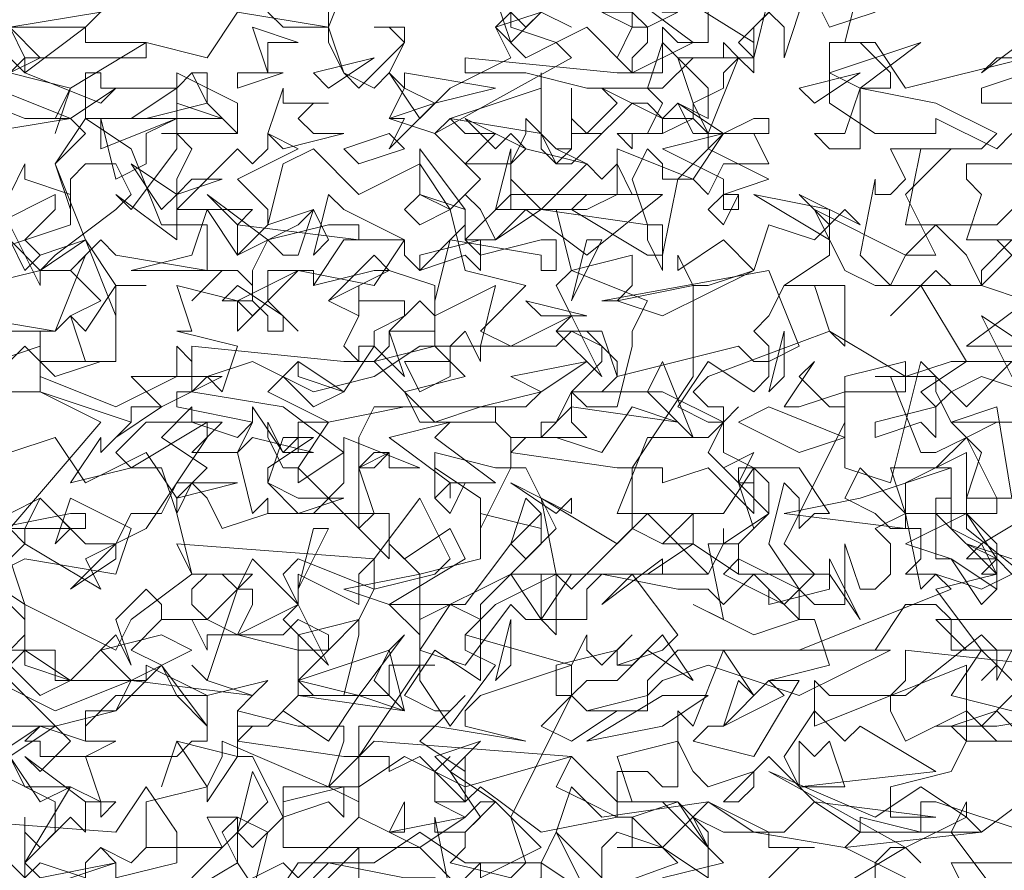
# Model space of a CAD drawing. Header units: millimetres. Extents: x 4234 to 4704, y 1542 to 2004.
# Tile 266 of 271: x 4576.57 to 4583.02, y 1913.93 to 1919.5. Entities that reach past the tile are written whole.
import ezdxf

# ---------------------------------------------------------------- set-up
doc = ezdxf.new("R2010")
doc.units = ezdxf.units.MM
doc.linetypes.add('DASHED', pattern=[19.05, 12.7, -6.35])
doc.layers.add('BOD', color=40, linetype='Continuous')
doc.layers.add('DIMENSIONS', color=7, linetype='Continuous')

# ---------------------------------------------------------------- blocks, each defined once
blk = doc.blocks.new('A$Cf9015526')
at = {"color": 116, "lineweight": 0, "true_color": 0x136734}
for points in [[(0.5108, 1.3102), (0.5108, 1.3991), (0.533, 1.3768), (0.5552, 1.3991), (0.5552, 1.4435), (0.4664, 1.4879)], [(0.4664, 1.5101), (0.533, 1.5545), (0.5552, 1.5545), (0.644, 1.5767), (0.6662, 1.6211), (0.5552, 1.6211), (0.5552, 1.6655), (0.4886, 1.6655), (0.5108, 1.6877), (0.5108, 1.71), (0.4441, 1.7766)], [(0.4886, 1.7988), (0.5108, 1.821), (0.4886, 1.8432), (0.6218, 1.9986), (0.533, 2.0431), (0.3997, 2.0431)], [(0.4886, 2.2651), (0.5108, 2.2207), (0.533, 2.2429), (0.5996, 2.2651), (0.5552, 2.3762), (0.5996, 2.4206), (0.5774, 2.4428), (0.5552, 2.4428), (0.5774, 2.4872), (0.4886, 2.5094)], [(0.4886, 2.5094), (0.5108, 2.5316), (0.4886, 2.576), (0.6218, 2.5982)], [(2.1097, 2.5538), (1.9098, 2.4872), (1.9098, 2.465), (1.9542, 2.465)], [(1.9986, 1.8876), (1.9098, 1.8876), (1.8876, 1.8876), (1.8876, 1.9542), (1.7988, 1.9098), (1.7988, 1.8654), (1.8876, 1.8654), (1.7988, 1.821), (1.8654, 1.7988), (1.9098, 1.7322), (1.932, 1.7544), (1.932, 1.7988), (1.8876, 1.821), (1.9542, 1.7988)], [(2.0875, 1.71), (1.8654, 1.71), (1.8432, 1.71), (1.8876, 1.6655), (1.9986, 1.6655)], [(2.0209, 1.5545), (1.932, 1.6433), (1.9098, 1.6211), (1.932, 1.6433), (1.932, 1.6655), (1.9098, 1.6877), (1.7988, 1.5989), (1.7766, 1.5989), (1.7766, 1.5767), (1.7988, 1.5323), (1.8876, 1.5767), (1.932, 1.5323), (1.9764, 1.5323)], [(1.9764, 1.3991), (1.8432, 1.4435), (1.821, 1.4435), (1.821, 1.3991), (1.7322, 1.4213), (1.7322, 1.3991), (1.71, 1.3768), (1.7988, 1.3324)], [(1.8876, 1.3102), (1.8654, 1.3546), (1.9764, 1.3546), (1.9764, 1.3102)], [(0.9993, 1.288), (0.9993, 1.3546), (0.9993, 1.3768), (0.8883, 1.2658)], [(0.8439, 1.3102), (0.8661, 1.3991), (0.8217, 1.4213), (0.7773, 1.4213), (0.7995, 1.3768), (0.6884, 1.3768), (0.6662, 1.3546), (0.6218, 1.3768), (0.6662, 1.3546), (0.6884, 1.3768), (0.6884, 1.4435), (0.7773, 1.4657), (0.7995, 1.5101), (0.7995, 1.5323), (0.9549, 1.4657), (0.9771, 1.5323), (0.9771, 1.5545), (0.9549, 1.5545), (0.9327, 1.5545), (0.9105, 1.5545), (0.8217, 1.5767), (0.8439, 1.5989), (0.7773, 1.6211), (0.755, 1.6433), (0.7773, 1.6211), (0.8217, 1.7544), (0.8439, 1.7544), (0.8439, 1.7322), (0.8217, 1.6877), (0.9105, 1.6655), (0.9105, 1.6877), (0.9993, 1.71), (0.9549, 1.6655), (0.9327, 1.6655), (0.9105, 1.6655), (0.9105, 1.5989), (1.0437, 1.5989), (1.0437, 1.6433), (1.0659, 1.6433), (1.1104, 1.6433), (1.0882, 1.6433), (1.0882, 1.6211), (1.1326, 1.5545), (1.1992, 1.6433), (1.1548, 1.6655), (1.1548, 1.6877), (1.177, 1.71), (1.1326, 1.7322), (1.0882, 1.6655), (1.0882, 1.6877), (1.0437, 1.7322), (1.1548, 1.7322), (1.2214, 1.821), (1.2436, 1.7988), (1.288, 1.8432), (1.2436, 1.932), (1.2214, 1.932), (1.177, 1.8432), (1.177, 1.8876), (1.1104, 1.932), (1.1104, 1.8876), (1.1104, 1.9542), (1.1992, 1.932), (1.2214, 1.932), (1.2214, 1.9764), (1.1992, 1.9986), (1.2214, 1.9764), (1.2658, 1.9764), (1.2436, 1.9764), (1.2214, 1.9542), (1.3768, 1.932), (1.3991, 1.932), (1.4879, 2.0653), (1.4879, 2.1985), (1.5101, 2.1985), (1.5767, 2.2207), (1.5989, 2.2873), (1.6655, 2.2651), (1.6877, 2.2873), (1.6877, 2.2429), (1.6211, 2.1985), (1.71, 2.1985), (1.71, 2.1097), (1.6877, 2.1319), (1.6655, 2.1985), (1.6433, 2.1985), (1.6211, 2.1985), (1.5989, 2.1541), (1.5767, 2.1319), (1.5989, 2.1097), (1.5989, 2.0653), (1.5767, 2.0431), (1.5101, 2.0875), (1.4657, 2.0209), (1.5101, 1.9986), (1.5323, 1.9986), (1.5545, 2.0209), (1.5323, 1.9986), (1.5101, 1.9542), (1.5545, 1.9098), (1.5767, 1.9098), (1.5545, 1.9098), (1.5545, 1.932), (1.5767, 1.932), (1.5767, 1.8654), (1.5101, 1.932), (1.4435, 1.9098), (1.4435, 1.932), (1.4213, 1.932), (1.3991, 1.932), (1.3991, 1.8432), (1.4435, 1.821), (1.4879, 1.8654), (1.4879, 1.821), (1.4657, 1.821), (1.4435, 1.821), (1.3991, 1.8432), (1.3102, 1.7544), (1.288, 1.7766), (1.1992, 1.7322), (1.1548, 1.6877), (1.3102, 1.6433), (1.3324, 1.6877), (1.3324, 1.6655), (1.3546, 1.6433), (1.3991, 1.6877), (1.3768, 1.6655), (1.3768, 1.6433), (1.3991, 1.6433), (1.4435, 1.6877), (1.4879, 1.6211), (1.4213, 1.6655), (1.3768, 1.6211), (1.3324, 1.6211), (1.3102, 1.5989), (1.3324, 1.5767), (1.3768, 1.5767), (1.3102, 1.5323), (1.2658, 1.5545), (1.3102, 1.5989), (1.3102, 1.6433), (1.177, 1.5989), (1.1548, 1.5767), (1.1548, 1.5545), (1.2436, 1.5323), (1.1104, 1.5545), (0.9993, 1.5545), (0.9993, 1.4435), (0.9549, 1.4657), (0.8883, 1.4657), (0.8883, 1.3768), (1.0882, 1.3768), (1.1548, 1.3102)], [(1.177, 1.3324), (1.177, 1.3546), (1.177, 1.3324), (1.2658, 1.3768), (1.1992, 1.4435), (1.177, 1.4435), (1.1548, 1.4213), (1.1104, 1.4435), (1.1104, 1.4879), (1.1326, 1.5101), (1.1104, 1.4879), (1.1104, 1.4435), (1.1326, 1.4435), (1.1548, 1.4435), (1.177, 1.4657), (1.2658, 1.3991), (1.3768, 1.4213), (1.3768, 1.4879), (1.4213, 1.4879), (1.4435, 1.4657), (1.4657, 1.4657), (1.4657, 1.5767), (1.4879, 1.5545), (1.5323, 1.6655), (1.5767, 1.5989), (1.5545, 1.6211), (1.5323, 1.5545), (1.5101, 1.5545), (1.4879, 1.5323), (1.5767, 1.5101), (1.6433, 1.6211), (1.6211, 1.6211), (1.5989, 1.6211), (1.6877, 1.6433), (1.6655, 1.71), (1.6433, 1.71), (1.5767, 1.6877), (1.4879, 1.7322), (1.5323, 1.71), (1.5101, 1.821), (1.5545, 1.821), (1.5545, 1.7988), (1.5323, 1.7766), (1.6211, 1.7322), (1.6655, 1.7766), (1.6211, 1.821), (1.71, 1.9986), (1.71, 2.0209), (1.71, 2.0653), (1.7988, 2.0875), (1.7988, 2.0653), (1.8654, 2.0875), (1.8876, 2.0875), (1.821, 2.1985), (1.7766, 2.1541), (1.8432, 2.2207), (1.8654, 2.1985), (1.9098, 2.1985), (1.9542, 2.2429), (1.932, 2.2651), (1.9542, 2.2429)], [(1.9986, 2.354), (1.932, 2.2873), (1.9098, 2.2873), (1.8876, 2.2873), (1.7988, 2.2873), (1.821, 2.3984), (1.9098, 2.3984), (1.932, 2.4206), (1.8432, 2.465), (1.7322, 2.4872), (1.7322, 2.465), (1.7322, 2.4206), (1.7322, 2.3984), (1.6877, 2.3984), (1.6655, 2.4206), (1.71, 2.4206), (1.7322, 2.4872), (1.7544, 2.4872), (1.7766, 2.4872), (1.7766, 2.5094), (1.7322, 2.5538), (1.6877, 2.5538), (1.7544, 2.5538), (1.7988, 2.4872), (1.9764, 2.5316)], [(0.8661, 2.5982), (0.8883, 2.576), (0.9549, 2.576), (0.9993, 2.6871)], [(0.9549, 2.5982), (0.9549, 2.576), (0.8217, 2.5982), (0.7773, 2.5316), (0.6884, 2.5538), (0.5774, 2.4872), (0.5552, 2.4206), (0.5774, 2.4872), (0.4886, 2.5094), (0.4664, 2.5094), (0.4886, 2.5094), (0.533, 2.5316), (0.4886, 2.576), (0.5996, 2.576), (0.644, 2.6205)], [(1.5989, 2.6205), (1.5767, 2.5316), (1.4879, 2.5316), (1.4435, 2.4872), (1.3324, 2.4872), (1.2436, 2.5094), (1.177, 2.5094), (1.1548, 2.5094), (1.1548, 2.5316), (1.3768, 2.5094), (1.4435, 2.5094), (1.4435, 2.5316), (1.4435, 2.576), (1.4657, 2.5538), (1.5101, 2.5538), (1.5101, 2.6205)], [(1.2658, 2.5982), (1.3102, 2.576), (1.2658, 2.5982)], [(1.7322, 2.6427), (1.71, 2.5538), (1.6877, 2.5538), (1.6877, 2.465), (1.7544, 2.4206), (1.8432, 2.4206), (1.8432, 2.4428), (1.932, 2.3984), (1.9542, 2.4206)], [(1.9986, 2.3762), (1.8876, 2.3762), (1.8876, 2.354), (1.9098, 2.3318), (1.8876, 2.2651), (1.9542, 2.2651), (1.9098, 2.2207), (1.9098, 2.1985), (1.9764, 2.1763), (1.8876, 2.1097), (1.9764, 2.1097)], [(1.9542, 2.0875), (1.932, 2.0653), (1.8876, 2.0209), (1.821, 2.0875), (1.7766, 1.9098), (1.71, 1.932), (1.71, 2.0431), (1.6433, 2.0209), (1.6211, 2.0209), (1.6655, 2.0875), (1.6433, 2.0653), (1.6877, 2.0209), (1.71, 2.0209), (1.71, 2.0431), (1.7988, 2.0431), (1.7988, 2.0653), (1.6877, 2.1319), (1.5101, 2.0653), (1.4879, 2.0431), (1.5101, 2.0209), (1.5323, 2.0209), (1.5323, 1.9542), (1.5767, 1.932), (1.6433, 1.932), (1.6877, 1.8654), (1.6655, 1.8654), (1.6433, 1.8432), (1.6433, 1.8876), (1.6211, 1.9098), (1.5989, 1.821), (1.6433, 1.7544), (1.6655, 1.7322), (1.71, 1.7322), (1.71, 1.821), (1.7322, 1.7544), (1.7544, 1.7544), (1.7766, 1.7766), (1.7766, 1.821), (1.7544, 1.8432), (1.7988, 1.8654), (1.821, 1.7544), (1.8432, 1.7766), (1.9098, 1.7544), (1.9542, 1.7766), (1.932, 1.7988), (1.8876, 1.7988), (1.9098, 1.821), (1.8654, 1.8432), (1.8654, 1.932), (1.8432, 1.932), (1.8876, 1.9764), (1.8654, 1.9986), (1.9542, 1.9986), (1.932, 1.9986), (1.8876, 1.9764), (1.9098, 1.9542), (1.8876, 1.8876), (1.8876, 1.8432), (1.9986, 1.7544)], [(1.9542, 1.6655), (1.932, 1.6211), (1.932, 1.6433), (1.9098, 1.6655), (1.8654, 1.5989), (1.9542, 1.5767)], [(1.9764, 1.5323), (1.932, 1.5767), (1.8654, 1.5545), (1.8876, 1.5323), (1.8654, 1.4879), (1.7766, 1.4657), (1.7766, 1.4435), (1.7766, 1.4213), (1.8432, 1.4213), (1.6655, 1.4435), (1.5989, 1.5101), (1.5323, 1.4435), (1.5545, 1.4435), (1.5767, 1.4657), (1.5767, 1.4879), (1.5101, 1.4657), (1.4879, 1.4879), (1.4657, 1.5323), (1.3768, 1.5101), (1.3991, 1.4435), (1.4657, 1.4435), (1.3991, 1.4213), (1.4435, 1.3768), (1.5101, 1.3324), (1.5101, 1.3768), (1.4879, 1.4213), (1.5323, 1.3991), (1.5989, 1.3991), (1.5989, 1.3768), (1.6655, 1.3768), (1.6433, 1.3768), (1.5989, 1.3324)], [(1.6877, 1.3102), (1.7988, 1.3768), (1.821, 1.3546), (1.7988, 1.3768), (1.7766, 1.3768), (1.7544, 1.3546), (1.7544, 1.3102)], [(1.932, 1.3102), (1.8654, 1.3991), (1.8876, 1.4435), (1.8876, 1.4213), (1.9098, 1.3991), (1.9986, 1.4657), (2.0653, 1.3991), (2.0875, 1.3991), (2.1541, 1.3546), (2.1985, 1.3546), (2.2207, 1.3768), (2.1985, 1.288), (2.1097, 1.3768), (2.0209, 1.3102)], [(0.755, 1.3324), (0.8217, 1.3991), (0.8439, 1.3768), (0.8883, 1.4213), (0.8439, 1.5101), (0.8217, 1.5101), (0.7773, 1.4435), (0.7773, 1.4657), (0.7328, 1.5323), (0.7106, 1.4657), (0.7328, 1.5323), (0.8217, 1.5101), (0.8217, 1.5545), (0.8217, 1.5767), (0.8217, 1.5545), (0.8661, 1.5545), (0.8439, 1.5545), (0.8217, 1.5323), (0.9771, 1.5101), (0.9993, 1.5101), (1.0882, 1.6433), (1.0882, 1.7766), (1.177, 1.7988), (1.177, 1.8654), (1.2658, 1.8432), (1.2658, 1.8654), (1.2658, 1.821), (1.2214, 1.7766), (1.288, 1.7766), (1.288, 1.6877), (1.2658, 1.71), (1.2658, 1.7766), (1.2436, 1.7766), (1.2214, 1.7766), (1.177, 1.7322), (1.177, 1.71), (1.177, 1.6877), (1.177, 1.6433), (1.177, 1.6211), (1.1104, 1.6655), (1.0659, 1.5989), (1.1104, 1.5767), (1.1326, 1.5767), (1.1548, 1.5989), (1.1326, 1.5767), (1.0882, 1.5323), (1.1548, 1.4879), (1.1548, 1.5101), (1.1548, 1.4435), (1.0882, 1.5101), (1.0437, 1.4879), (1.0437, 1.5101), (1.0215, 1.5101), (0.9993, 1.5101), (0.9993, 1.4213), (1.0437, 1.3991), (1.0659, 1.4435), (1.0659, 1.4213), (1.0659, 1.3991), (1.0437, 1.3991), (0.9993, 1.4213), (0.9105, 1.3324), (0.8883, 1.3546), (0.7995, 1.3102)], [(1.1326, 1.3102), (1.1104, 1.4213), (1.1104, 1.3991), (1.1548, 1.3991), (1.1548, 1.3768), (1.1326, 1.3546), (1.2214, 1.3324), (1.2436, 1.3546), (1.2214, 1.4213), (1.3102, 1.5989), (1.288, 1.5989), (1.288, 1.6433), (1.3768, 1.6655), (1.3768, 1.6433), (1.4435, 1.6655), (1.4657, 1.6877), (1.3991, 1.7766), (1.3546, 1.7322), (1.4435, 1.7988), (1.4435, 1.7766), (1.5101, 1.7766), (1.5323, 1.821), (1.5323, 1.8432), (1.5323, 1.821), (1.5989, 1.8654), (1.5989, 1.9098), (1.5767, 1.932), (1.5323, 1.8654), (1.4879, 1.8654), (1.4657, 1.8654), (1.3768, 1.8654), (1.4213, 1.9764), (1.5101, 1.9764), (1.5323, 1.9986), (1.4435, 2.0431), (1.3324, 2.0431), (1.3102, 2.0431), (1.3102, 1.9986), (1.3324, 1.9764), (1.2658, 1.9764), (1.2658, 1.9986), (1.288, 1.9986), (1.3102, 2.0431), (1.3546, 2.0431), (1.3768, 2.0653), (1.3768, 2.0875), (1.3324, 2.1319), (1.288, 2.1319), (1.3546, 2.1319), (1.3768, 2.0653), (1.5545, 2.1097), (1.5767, 2.0875), (1.5989, 2.0875), (1.6433, 2.1097), (1.5989, 2.2207), (1.3546, 2.1763), (1.3768, 2.1763), (1.3991, 2.1985), (1.3991, 2.2429), (1.3102, 2.2207), (1.288, 2.3095), (1.1992, 2.3095), (1.2214, 2.3984), (1.2214, 2.3762), (1.2436, 2.3984), (1.2214, 2.3762), (1.2214, 2.354), (1.2658, 2.3095), (1.3324, 2.3762), (1.3546, 2.354), (1.3768, 2.3762), (1.3991, 2.3318), (1.3324, 2.3318), (1.3102, 2.3095), (1.4213, 2.2429), (1.4435, 2.2429), (1.4657, 2.354), (1.5101, 2.3984), (1.5101, 2.4206), (1.4879, 2.4428), (1.4435, 2.4206), (1.4435, 2.4428), (1.4213, 2.465), (1.3991, 2.465), (1.3768, 2.4428), (1.3546, 2.4206), (1.3102, 2.4206), (1.3102, 2.4872), (1.3102, 2.4428), (1.3324, 2.4206), (1.3768, 2.465), (1.3546, 2.4872), (1.4435, 2.4428), (1.4879, 2.4428), (1.4879, 2.465), (1.5101, 2.4206), (1.5545, 2.5316), (1.5767, 2.5094), (1.5767, 2.5316), (1.5767, 2.5538), (1.3991, 2.6649)], [(1.3991, 2.6205), (1.4879, 2.5538), (1.3991, 2.5094), (1.3324, 2.576), (1.288, 2.5538), (1.3102, 2.5316), (1.1104, 2.4206), (1.0437, 2.4428), (1.0659, 2.4872), (1.0437, 2.5094), (1.0215, 2.4872), (0.9771, 2.5094), (0.9549, 2.5538), (0.9549, 2.576), (0.9771, 2.5094), (0.9993, 2.4872), (1.0659, 2.5538), (1.0437, 2.576), (1.0215, 2.576), (1.0659, 2.576), (1.0659, 2.5538), (1.0437, 2.5094), (1.0882, 2.4428), (1.1326, 2.4872), (1.2214, 2.5316), (1.1992, 2.576), (1.2658, 2.5982)], [(0.4886, 2.3318), (0.5108, 2.3762), (0.5108, 2.354), (0.5774, 2.3318), (0.5774, 2.2873), (0.4441, 2.2429)], [(0.4886, 2.1319), (0.5552, 2.1319), (0.5996, 2.2429), (0.5774, 2.2207), (0.6218, 2.1763), (0.5774, 2.1541), (0.5552, 2.1319), (0.4219, 2.1541)], [(0.4664, 2.5538), (0.5108, 2.5094), (0.5996, 2.576), (0.5996, 2.5538), (0.6884, 2.5538), (0.6884, 2.5316), (0.5108, 2.5316), (0.5108, 2.5094), (0.6218, 2.465), (0.644, 2.4872), (0.5774, 2.4428), (0.5108, 2.4428), (0.3997, 2.4872)], [(1.9986, 2.5316), (1.932, 2.5316), (1.9098, 2.5094), (1.9986, 2.576)], [(0.7106, 2.4206), (0.8217, 2.4206), (0.7106, 2.4206)], [(0.4664, 2.0875), (0.533, 2.1097), (0.533, 2.1319), (0.533, 2.0653), (0.644, 2.0209), (0.7328, 2.0653), (0.7328, 2.1097), (0.755, 2.0875), (0.755, 2.0431), (0.7328, 2.0431), (0.7328, 2.0209), (0.8439, 1.9986), (0.8217, 1.9764), (0.755, 1.9986), (0.6884, 1.9986), (0.644, 1.9542), (0.6662, 1.932), (0.5774, 1.9098), (0.6218, 1.9764), (0.6218, 1.9542), (0.6662, 1.9986), (0.533, 2.0431), (0.533, 2.0875), (0.5108, 2.1097), (0.4219, 2.0209)], [(2.0209, 1.8876), (1.9098, 1.821), (1.932, 1.7766), (1.932, 1.7544), (1.8654, 1.7988), (1.8432, 1.7988), (1.8432, 1.8876), (1.8654, 1.8876), (1.8654, 1.8654), (1.932, 1.8654), (1.932, 1.8876), (1.8876, 1.9764), (1.8432, 1.9542), (1.821, 1.9542), (1.7766, 2.0653), (1.7544, 2.0653), (1.8432, 2.0653), (1.8432, 2.0431), (1.8654, 1.9986), (1.932, 2.0209), (1.9542, 1.8876)], [(0.4219, 1.7544), (0.5108, 1.7988), (0.644, 1.7766), (0.6662, 1.8432), (0.5774, 1.8876), (0.5552, 1.821), (0.5774, 1.8432), (0.533, 1.8876), (0.4886, 1.8654)], [(0.4886, 1.9542), (0.5552, 1.9764), (0.5996, 1.9098), (0.6884, 1.9542), (0.7328, 1.8876), (0.7773, 1.932), (0.7106, 1.9764), (0.755, 2.0209), (0.755, 1.9986), (0.7995, 1.9986), (0.755, 1.9542), (0.8217, 1.9542), (0.8439, 1.9986), (0.8439, 2.0209), (0.8883, 1.9542), (0.9105, 1.9764), (0.8883, 1.9542), (0.9327, 1.9542), (0.8439, 1.9764), (0.8217, 1.9542), (0.8439, 1.8654), (0.8661, 1.8876), (0.8661, 1.8654), (0.9327, 1.8654), (0.9771, 1.9098), (0.9771, 1.9764), (1.0882, 1.932), (1.0437, 1.932), (1.0437, 1.9542), (1.0215, 1.9542), (0.9993, 1.932), (1.0215, 1.8654), (1.0437, 1.8654), (1.0437, 1.7988), (0.9993, 1.8432), (1.0215, 1.8654), (0.8661, 1.8654), (0.7995, 1.8432), (0.7773, 1.8876), (0.755, 1.9098), (0.7328, 1.8654), (0.755, 1.7766), (0.8439, 1.7766), (0.7773, 1.71), (0.8217, 1.6877), (0.9105, 1.7322), (0.8883, 1.7766), (0.9105, 1.7988), (1.0215, 1.7544), (0.9993, 1.71), (0.9993, 1.6877), (0.9771, 1.5989), (0.9327, 1.5989), (0.9105, 1.6211), (0.9549, 1.6655), (0.9549, 1.6877), (0.9105, 1.71), (0.8883, 1.6877), (0.7773, 1.6877), (0.7773, 1.6655), (0.755, 1.71), (0.7328, 1.71), (0.7106, 1.71), (0.7106, 1.7322), (0.6884, 1.7544), (0.644, 1.71), (0.6662, 1.6433), (0.644, 1.6877), (0.5774, 1.6211), (0.5108, 1.6655), (0.4664, 1.6211), (0.5552, 1.5767), (0.6662, 1.6211), (0.8439, 1.5989), (0.8661, 1.6211), (0.7773, 1.5989), (0.644, 1.5989), (0.5996, 1.5545), (0.5996, 1.5323), (0.6218, 1.5323), (0.644, 1.5323), (0.5996, 1.5101), (0.6218, 1.4435), (0.5996, 1.4435), (0.5108, 1.5101), (0.533, 1.4879), (0.5774, 1.5323), (0.4886, 1.6211)], [(0.4886, 1.7988), (0.5108, 1.7322), (0.644, 1.6655), (0.6662, 1.71), (0.755, 1.7766), (0.7328, 1.821), (1.0215, 1.7988), (1.0882, 1.8876), (1.1326, 1.7988), (1.1104, 1.7766), (1.0215, 1.7544), (1.0215, 1.7766), (1.0215, 1.7988), (0.9993, 1.7766), (0.9993, 1.7322), (0.9105, 1.7766), (0.9105, 1.7544), (0.9105, 1.7322), (0.8439, 1.7988), (0.8217, 1.7544), (0.7995, 1.7766), (0.7773, 1.7766), (0.755, 1.7544), (0.755, 1.7322), (0.7773, 1.71), (0.7106, 1.71), (0.6662, 1.6655), (0.7106, 1.6433), (0.7773, 1.5545), (0.7773, 1.5323), (0.755, 1.5323), (0.7328, 1.5101), (0.533, 1.5101), (0.533, 1.5323), (0.5108, 1.5323), (0.533, 1.5545), (0.5996, 1.5323), (0.5996, 1.5767), (0.644, 1.5767), (0.6884, 1.6211), (0.5552, 1.6211), (0.5552, 1.6655), (0.5108, 1.6655), (0.5108, 1.6877), (0.5108, 1.7322), (0.4441, 1.7766)], [(0.2887, 1.288), (0.3775, 1.3546), (0.3553, 1.4213), (0.644, 1.3991), (0.6884, 1.4657), (0.7328, 1.3991), (0.7328, 1.3546), (0.644, 1.3324), (0.644, 1.3546), (0.6218, 1.3768), (0.5996, 1.3546), (0.5996, 1.3324), (0.533, 1.3546), (0.5108, 1.3324), (0.4664, 1.3768), (0.4219, 1.3324), (0.3997, 1.3546), (0.3775, 1.3546), (0.3775, 1.3324)]]:
    blk.add_lwpolyline(points, dxfattribs=at)
for points in [[(1.2658, 2.5982), (1.2214, 2.5538), (1.1992, 2.6205), (1.2436, 2.576)], [(1.4435, 2.5982), (1.4657, 2.5982), (1.4213, 2.576), (1.4213, 2.5538), (1.3991, 2.5316), (1.3991, 2.5094), (1.3768, 2.5316), (1.3991, 2.576), (1.3546, 2.5982), (1.3991, 2.5982), (1.4213, 2.576), (1.3991, 2.576), (1.3991, 2.6205), (1.4213, 2.6205)], [(1.6211, 2.5316), (1.6211, 2.576), (1.5989, 2.5982), (1.5767, 2.576), (1.5767, 2.5316), (1.5545, 2.5538), (1.6211, 2.6205), (1.6433, 2.5982)], [(1.6877, 2.576), (1.6655, 2.6205), (1.7544, 2.5982)], [(1.288, 2.5538), (1.2436, 2.5316), (1.1992, 2.576), (1.2214, 2.5982), (1.2214, 2.576)], [(0.8661, 2.5538), (0.8661, 2.5094), (0.8439, 2.576), (0.9105, 2.5538)], [(1.5101, 2.4428), (1.4657, 2.465), (1.4435, 2.4428), (1.4435, 2.4206), (1.3991, 2.4206), (1.3991, 2.3984), (1.3768, 2.4206), (1.4213, 2.4206), (1.4435, 2.465), (1.4213, 2.4872), (1.4435, 2.5538), (1.5101, 2.4872)], [(1.5323, 2.5094), (1.5323, 2.4872), (1.4879, 2.465), (1.4657, 2.5316), (1.5323, 2.5316), (1.5323, 2.5538), (1.5545, 2.5316)], [(1.6877, 2.5094), (1.821, 2.5538), (1.7322, 2.4872)], [(0.9549, 2.4872), (0.9327, 2.5094), (1.0215, 2.5316)], [(0.7328, 2.4872), (0.755, 2.5094), (0.7773, 2.5094), (0.7773, 2.465), (0.6884, 2.4428), (0.5996, 2.4428), (0.5996, 2.5094), (0.6218, 2.5094), (0.6218, 2.4872)], [(0.755, 2.3984), (0.7328, 2.354), (0.7328, 2.3318), (0.7328, 2.3095), (0.8217, 2.3984), (0.8439, 2.3762), (0.8661, 2.3984), (0.8661, 2.4206), (0.9105, 2.3984), (0.8217, 2.354), (0.8661, 2.3095), (0.8661, 2.2873), (0.8217, 2.2429), (0.8217, 2.2873), (0.8439, 2.3095), (0.7995, 2.3095), (0.7328, 2.3095), (0.7328, 2.2651), (0.644, 2.3318), (0.6662, 2.3095), (0.7328, 2.3984), (0.7328, 2.5094), (0.7328, 2.4206)], [(0.8217, 2.4206), (0.7773, 2.465), (0.755, 2.5094), (0.7328, 2.4872), (0.7328, 2.5094), (0.8217, 2.465)], [(0.8217, 2.4872), (0.8217, 2.5094), (0.8883, 2.5094)], [(1.1104, 2.465), (1.0437, 2.3984), (1.0659, 2.4428), (1.0437, 2.4428), (1.1104, 2.465), (1.0659, 2.4872), (1.0659, 2.5094), (1.1992, 2.4872)], [(1.1326, 2.4428), (1.2658, 2.4872), (1.2658, 2.5094), (1.2658, 2.4206)], [(1.6655, 2.465), (1.6433, 2.4872), (1.7322, 2.5094)], [(0.4441, 2.4206), (0.4664, 2.4872), (0.5774, 2.4428)], [(0.7995, 2.4428), (0.6662, 2.4428), (0.7328, 2.4872), (0.7328, 2.465)], [(0.9549, 2.465), (0.9327, 2.465), (0.9105, 2.4428), (0.9327, 2.4206), (0.9771, 2.4206), (0.8883, 2.3984), (0.8661, 2.4206), (0.8883, 2.4872), (0.8883, 2.465)], [(1.5767, 2.4428), (1.5989, 2.4428), (1.5989, 2.4206), (1.4879, 2.4206), (1.4657, 2.465), (1.5323, 2.4206)], [(0.6662, 2.3984), (0.7106, 2.2873), (0.7773, 2.2873), (0.7773, 2.2207), (0.644, 2.2429), (0.6218, 2.2651), (0.5774, 2.2207), (0.533, 2.2207), (0.4441, 2.1985), (0.4441, 2.2207), (0.4886, 2.2651), (0.533, 2.2207), (0.5552, 2.2429), (0.644, 2.3095), (0.6662, 2.3318), (0.644, 2.3762), (0.5996, 2.3762), (0.5774, 2.354), (0.5774, 2.3095), (0.5552, 2.3762), (0.5996, 2.4428)], [(0.7328, 2.4428), (0.6884, 2.4206), (0.6884, 2.3762), (0.644, 2.354), (0.6218, 2.4428), (0.6218, 2.3984)], [(1.1992, 2.4206), (1.1548, 2.3762), (1.2214, 2.3762), (1.2436, 2.4206), (1.2436, 2.4428), (1.288, 2.3984), (1.3102, 2.3984), (1.288, 2.3984), (1.3324, 2.3762), (1.2436, 2.3984), (1.2214, 2.3762), (1.2214, 2.3095), (1.2436, 2.3095), (1.2658, 2.3095), (1.3324, 2.3095), (1.3768, 2.3318), (1.3768, 2.3984), (1.4879, 2.354), (1.4435, 2.354), (1.4435, 2.3762), (1.4213, 2.3984), (1.3991, 2.354), (1.4213, 2.2873), (1.4435, 2.2873), (1.4435, 2.2207), (1.4213, 2.2651), (1.4213, 2.2873), (1.2658, 2.3095), (1.1992, 2.2651), (1.177, 2.3095), (1.1548, 2.3318), (1.1326, 2.3095), (1.1548, 2.2207), (1.2436, 2.1985), (1.177, 2.1319), (1.2214, 2.1097), (1.3102, 2.1541), (1.288, 2.1985), (1.3102, 2.2207), (1.4213, 2.1763), (1.3991, 2.1319), (1.3991, 2.1097), (1.3768, 2.0209), (1.3324, 2.0209), (1.3102, 2.0431), (1.3546, 2.0875), (1.3546, 2.1097), (1.3102, 2.1319), (1.288, 2.1097), (1.177, 2.1097), (1.177, 2.0875), (1.1548, 2.1319), (1.1326, 2.1097), (1.1104, 2.1097), (1.1104, 2.1541), (1.0882, 2.1763), (1.0437, 2.1319), (1.0659, 2.0653), (1.0215, 2.1097), (0.9771, 2.0431), (0.9105, 2.0875), (0.8661, 2.0431), (0.9549, 1.9986), (1.0659, 2.0209), (1.2436, 2.0209), (1.2658, 2.0431), (1.177, 2.0209), (1.0215, 2.0209), (0.9993, 1.9764), (0.9993, 1.9542), (0.9993, 1.932), (1.0215, 1.932), (1.0437, 1.9542), (0.9993, 1.932), (0.9993, 1.8654), (0.9993, 1.8432), (0.9105, 1.932), (0.9105, 1.9098), (0.9771, 1.9542), (0.8883, 2.0209), (0.755, 2.0431), (0.7773, 2.0653), (0.7995, 2.0431), (0.8217, 2.1097), (0.7328, 2.1319), (0.755, 2.1319), (0.7328, 2.1985), (0.8217, 2.1763), (0.9105, 2.2207), (1.0215, 2.1985), (1.0659, 2.2651), (0.9771, 2.3095), (0.9549, 2.3318), (0.9327, 2.2429), (0.9549, 2.2651), (0.9327, 2.3095), (0.8661, 2.2873), (0.8883, 2.3762), (0.9327, 2.3984), (0.9993, 2.3318), (1.0882, 2.3762), (1.1326, 2.3095), (1.177, 2.354), (1.1104, 2.4206), (1.1326, 2.4428), (1.1548, 2.4206)], [(1.2214, 2.4206), (1.2436, 2.3984), (1.1548, 2.4428), (1.1992, 2.3984)], [(0.9993, 2.3762), (0.9771, 2.3984), (1.0437, 2.4206), (1.0659, 2.3984)], [(1.3102, 2.3984), (1.3102, 2.4206), (1.3324, 2.4206), (1.3546, 2.4206), (1.3102, 2.3762), (1.288, 2.3762), (1.2658, 2.3984), (1.2658, 2.4206), (1.288, 2.3762)], [(1.5989, 2.354), (1.5323, 2.3318), (1.5545, 2.3318), (1.5545, 2.3095), (1.5323, 2.3095), (1.5323, 2.354), (1.4435, 2.3984), (1.5323, 2.4206), (1.5101, 2.3984)], [(1.5989, 2.3762), (1.5323, 2.3762), (1.5101, 2.3318), (1.4879, 2.354), (1.5323, 2.4206), (1.5767, 2.4206)], [(1.1548, 2.2651), (1.177, 2.2429), (1.2658, 2.2651), (1.288, 2.2651), (1.288, 2.2207), (1.2658, 2.2207), (1.2658, 2.2429), (1.1326, 2.2651), (1.1104, 2.1763), (1.1104, 2.1541), (1.1992, 2.1985), (1.177, 2.1097), (1.0882, 2.1097), (1.0215, 2.0653), (0.9327, 2.0431), (0.8439, 2.0875), (0.7773, 2.0653), (0.755, 2.0653), (0.755, 2.1097), (0.9771, 2.0875), (1.0215, 2.0875), (1.0437, 2.1097), (1.0437, 2.1319), (1.0659, 2.1319), (1.1104, 2.1319), (1.1104, 2.1985), (1.0437, 2.2207), (1.0215, 2.2207), (0.9327, 2.1985), (0.9327, 2.2207), (0.9105, 2.2207), (0.8661, 2.1763), (0.9105, 2.1319), (0.8661, 2.1763), (0.8661, 2.2207), (0.9327, 2.2207), (0.9327, 2.1985), (0.9771, 2.2651), (1.0659, 2.2651), (1.0659, 2.2429), (1.0882, 2.2207), (1.1326, 2.2651), (1.1548, 2.2873), (1.1548, 2.3095), (1.0882, 2.3318), (1.0882, 2.3984), (1.1548, 2.3095)], [(1.7988, 2.3318), (1.8432, 2.2429), (1.7988, 2.2429), (1.7766, 2.1985), (1.7322, 2.2429), (1.7544, 2.354), (1.7544, 2.3318), (1.7766, 2.3318), (1.7988, 2.354), (1.7766, 2.3984), (1.8654, 2.3984)], [(0.755, 2.354), (0.7995, 2.354), (0.7328, 2.3318), (0.7106, 2.3095), (0.6662, 2.3762), (0.7328, 2.3318)], [(0.5108, 2.2651), (0.533, 2.2429), (0.5996, 2.2651), (0.533, 2.2207), (0.533, 2.1985), (0.4886, 2.2873), (0.4664, 2.2873), (0.5552, 2.3318), (0.5552, 2.3095)], [(0.9549, 2.2873), (0.9993, 2.2873), (0.9993, 2.2651), (0.8217, 2.2873), (0.7773, 2.3318), (0.8661, 2.2651)], [(1.0882, 2.2873), (1.0659, 2.3095), (1.0882, 2.3318), (1.1326, 2.3095)], [(1.3324, 2.2429), (1.2436, 2.3095), (1.1992, 2.2651), (1.177, 2.2651), (1.177, 2.2207), (1.1548, 2.2429), (1.0882, 2.2207), (1.0882, 2.2429), (1.177, 2.2651), (1.1548, 2.2651), (1.2214, 2.3318), (1.4435, 2.3318)], [(1.5323, 2.2873), (1.5101, 2.3095), (1.5323, 2.3318), (1.5545, 2.3318)], [(1.6877, 2.2651), (1.5767, 2.3318), (1.6877, 2.3095)], [(1.71, 2.3095), (1.7322, 2.2873), (1.6433, 2.3318), (1.6877, 2.2873)], [(0.9105, 2.2873), (0.9327, 2.3095), (0.9105, 2.2429), (0.8883, 2.2429), (0.8661, 2.2651), (0.8439, 2.2207), (0.8439, 2.1763), (0.8439, 2.1985), (0.8217, 2.2207), (0.7995, 2.2207), (0.755, 2.1763), (0.7995, 2.2207), (0.6884, 2.2207), (0.6662, 2.2207), (0.755, 2.2429), (0.7773, 2.3095), (0.8217, 2.2429)], [(1.8432, 2.2873), (1.8876, 2.2429), (1.9098, 2.1985), (1.7988, 2.1985), (1.7766, 2.1985), (1.7544, 2.1985), (1.71, 2.2207), (1.6655, 2.3095), (1.7988, 2.2429)], [(0.644, 2.1541), (0.5996, 2.2651), (0.644, 2.1985)], [(1.3102, 2.1763), (1.3324, 2.2651), (1.3546, 2.2651)], [(1.4435, 2.1541), (1.3768, 2.1763), (1.4879, 2.1985), (1.4657, 2.2429), (1.4657, 2.2207), (1.5323, 2.2651), (1.5767, 2.2207)], [(0.9549, 2.1763), (1.0215, 2.2429), (1.0437, 2.2207)], [(0.644, 2.1985), (0.644, 2.1097), (0.644, 2.0875), (0.5996, 2.0875), (0.5774, 2.1541), (0.5996, 2.1319), (0.644, 2.1985), (0.6884, 2.1985)], [(0.8883, 2.1319), (0.8661, 2.1319), (0.8661, 2.1541), (0.8439, 2.1763), (0.7995, 2.1763), (0.8217, 2.1985), (0.8883, 2.1541)], [(1.0437, 2.1763), (1.0659, 2.1763), (1.0659, 2.1541), (1.0215, 2.1319), (1.0215, 2.1097), (0.9993, 2.1097), (0.9993, 2.0875), (0.9771, 2.1097), (0.9993, 2.1541), (0.9549, 2.1763), (0.9993, 2.1541), (0.9993, 2.1985), (0.9993, 2.1763)], [(0.8661, 2.1763), (0.8217, 2.1319), (0.8217, 2.1763), (0.8439, 2.1541)], [(1.2658, 2.1541), (1.2436, 2.1763), (1.3324, 2.1541)], [(1.288, 2.1319), (1.3102, 2.1541), (1.3546, 2.0653)], [(2.0431, 2.0653), (1.9098, 2.1541), (1.9542, 2.0653)], [(1.6211, 2.0653), (1.5989, 2.0431), (1.6211, 2.1319)], [(1.0659, 2.0431), (1.0215, 2.0875), (1.1104, 2.1097), (1.1548, 2.0653)], [(1.1326, 2.0875), (1.1326, 2.0653), (1.0882, 2.0431), (1.0659, 2.0875), (1.1326, 2.0875), (1.1326, 2.1097)], [(0.5552, 2.0653), (0.533, 2.0875), (0.6218, 2.0875)], [(0.9771, 2.0431), (0.9327, 2.0209), (0.8883, 2.0653), (0.9105, 2.0875), (0.9105, 2.0653)], [(1.2658, 2.0431), (1.2214, 2.0653), (1.3324, 2.0875)], [(1.4213, 2.0431), (1.4435, 2.0875), (1.4879, 1.9764)], [(2.0431, 2.0209), (1.9098, 2.0653), (1.8654, 2.0431), (1.8432, 2.0209), (1.8432, 1.9764), (1.821, 1.9986), (1.7544, 1.9764), (1.7544, 1.9986), (1.8432, 2.0209), (1.821, 2.0431), (1.8876, 2.0875), (2.1985, 2.0875)], [(0.7106, 2.0209), (0.644, 1.9764), (0.6662, 1.9986), (0.6662, 2.0209), (0.7106, 2.0209), (0.6662, 2.0653), (0.7995, 2.0653)], [(1.177, 2.0209), (1.1992, 2.0209), (1.1992, 1.9986), (1.0882, 1.9986), (1.0659, 2.0431), (1.1104, 1.9986)], [(1.3991, 2.0209), (1.3546, 1.9542), (1.288, 1.9764), (1.2658, 1.9764), (1.3102, 2.0209), (1.4657, 1.9986)], [(1.6433, 1.9542), (1.5545, 1.9986), (1.5989, 2.0209), (1.71, 1.9764)], [(0.7328, 1.9098), (0.8217, 1.9098), (0.7328, 1.8876), (0.7328, 1.8654), (0.7106, 1.932), (0.6662, 1.932), (0.7773, 1.9986), (0.7773, 1.9764)], [(0.9105, 1.9542), (0.9105, 1.9986), (0.9327, 1.9986), (0.9549, 1.9986), (0.9105, 1.932), (0.8883, 1.932), (0.8661, 1.9764), (0.8661, 1.9986), (0.8883, 1.9542)], [(1.1992, 1.9098), (1.1326, 1.9098), (1.1326, 1.8876), (1.1326, 1.9098), (1.0437, 1.9764), (1.1326, 1.9986), (1.1104, 1.9764)], [(0.8661, 1.932), (0.8661, 1.9098), (0.9105, 1.8876), (0.9771, 1.8876), (0.9105, 1.8654), (0.8661, 1.9098), (0.8883, 1.9764), (0.9327, 1.9764)], [(1.5989, 1.8654), (1.5545, 1.821), (1.5767, 1.8432), (1.5545, 1.9098), (1.5323, 1.932), (1.5767, 1.9542), (1.5545, 1.9098)], [(1.7988, 1.8432), (1.6211, 1.8654), (1.7322, 1.8876), (1.8654, 1.932), (1.7766, 1.932), (1.7988, 1.8654)], [(1.8432, 1.8654), (1.932, 1.7766), (1.8432, 1.7544), (1.9098, 1.6655), (1.8654, 1.6655), (1.8654, 1.71), (1.8432, 1.7322), (1.7988, 1.7322), (1.7544, 1.6655), (1.6433, 1.6655), (1.8654, 1.7544), (1.8432, 1.7766), (1.7988, 1.7766), (1.821, 1.7988), (1.821, 1.8432), (1.7766, 1.8432), (1.7544, 1.8654), (1.71, 1.8876), (1.7322, 1.932), (1.7988, 1.8654)], [(0.5774, 1.8654), (0.5996, 1.8654), (0.5996, 1.8432), (0.4219, 1.8432), (0.3997, 1.9098), (0.4664, 1.8432)], [(0.5996, 1.7988), (0.6218, 1.7544), (0.5108, 1.821), (0.5108, 1.8432), (0.533, 1.8876), (0.5996, 1.821), (0.644, 1.821), (0.6662, 1.8654), (0.7106, 1.8654), (0.7328, 1.9098), (0.6884, 1.8432)], [(1.1326, 1.8654), (1.1104, 1.8876), (1.1326, 1.9098), (1.1548, 1.9098)], [(1.3102, 1.8876), (1.3102, 1.8654), (1.2214, 1.9098), (1.288, 1.8654)], [(1.2214, 1.821), (1.2436, 1.8876), (1.2658, 1.8654)], [(1.4213, 1.8654), (1.4657, 1.821), (1.5101, 1.7766), (1.3768, 1.7766), (1.3546, 1.7766), (1.288, 1.7766), (1.2658, 1.8876), (1.3768, 1.821)], [(1.932, 1.7766), (1.9098, 1.7766), (1.932, 1.7988), (1.8876, 1.8654), (1.932, 1.821)], [(0.9105, 1.7544), (0.9327, 1.8432), (0.9549, 1.8432)], [(1.0437, 1.7322), (0.9771, 1.7544), (1.0882, 1.7766), (1.0437, 1.821), (1.0659, 1.7988), (1.1326, 1.8432), (1.1548, 1.7988)], [(0.5774, 1.7544), (0.644, 1.821), (0.644, 1.7988)], [(1.6877, 1.7766), (1.6877, 1.7544), (1.5989, 1.7322), (1.5989, 1.7544), (1.5767, 1.7766), (1.5323, 1.7322), (1.5101, 1.7544), (1.4657, 1.7544), (1.3546, 1.7766), (1.3324, 1.7544), (1.3324, 1.71), (1.2436, 1.71), (1.2214, 1.7322), (1.1548, 1.6433), (1.0882, 1.6655), (1.0882, 1.71), (1.2214, 1.7766), (1.2658, 1.71), (1.3102, 1.7766), (1.4213, 1.7766), (1.4879, 1.821), (1.5545, 1.7766)], [(1.6433, 1.71), (1.5989, 1.7544), (1.5767, 1.7766), (1.5545, 1.7766), (1.5545, 1.7988), (1.6433, 1.7544)], [(1.6877, 1.7766), (1.6877, 1.7988), (1.7322, 1.71)], [(0.8883, 1.71), (0.9105, 1.7322), (0.9549, 1.6433)], [(1.2214, 1.6433), (1.1992, 1.6211), (1.2214, 1.71)], [(1.9986, 1.5989), (2.0209, 1.5767), (1.9986, 1.5545), (2.0875, 1.4657), (1.9986, 1.4213), (2.0431, 1.4657), (1.9542, 1.5323), (1.8876, 1.5323), (1.8876, 1.6433), (1.6655, 1.5545), (1.6655, 1.5767), (1.6655, 1.5989), (1.6655, 1.6211), (1.6877, 1.5989), (1.7766, 1.5989), (1.7988, 1.6211), (1.7988, 1.6655), (1.9986, 1.6433), (2.0653, 1.71), (2.0875, 1.6877)], [(0.6662, 1.6211), (0.6218, 1.6655), (0.7106, 1.6877), (0.755, 1.6655)], [(0.9105, 1.6211), (1.0437, 1.6655), (1.0659, 1.6877), (0.9993, 1.5989)], [(0.5774, 1.6211), (0.533, 1.5989), (0.4886, 1.6433), (0.5108, 1.6655), (0.5108, 1.6433)], [(1.0215, 1.6211), (1.0437, 1.6655), (1.0659, 1.5767)], [(1.6433, 1.5989), (1.5101, 1.6433), (1.4435, 1.6211), (1.4213, 1.5989), (1.4213, 1.5767), (1.3324, 1.5767), (1.4213, 1.5989), (1.4213, 1.6211), (1.4657, 1.6655), (1.7766, 1.6655)], [(0.7773, 1.5545), (0.7328, 1.5989), (0.7106, 1.6433), (0.6884, 1.6211), (0.6884, 1.6433), (0.7773, 1.5989)], [(1.5323, 1.5545), (1.5989, 1.6211), (1.6211, 1.5989)], [(0.9993, 1.5989), (0.9549, 1.5323), (0.8883, 1.5767), (0.8661, 1.5545), (0.9105, 1.5989), (1.0659, 1.5767)], [(1.4435, 1.5545), (1.3324, 1.5323), (1.4435, 1.5989), (1.5101, 1.5989)], [(1.932, 1.5545), (1.8432, 1.5545), (1.9098, 1.5545), (1.9542, 1.5989), (2.0653, 1.5767)], [(1.7322, 1.5545), (1.8432, 1.4879), (1.6433, 1.4657), (1.6211, 1.5101), (1.6655, 1.5767), (1.71, 1.5323)], [(0.4886, 1.5101), (0.5108, 1.4657), (0.5774, 1.4657), (0.533, 1.4435), (0.4886, 1.5101), (0.4886, 1.5545), (0.5552, 1.5545)], [(1.1548, 1.4657), (1.0659, 1.5101), (0.9993, 1.4657), (0.9771, 1.4657), (0.9771, 1.4213), (0.9549, 1.4435), (0.8883, 1.4213), (0.8883, 1.4435), (0.9771, 1.4657), (0.9549, 1.4657), (1.0215, 1.5323), (1.3102, 1.5101)], [(1.1992, 1.4435), (1.1548, 1.3991), (1.177, 1.4213), (1.1326, 1.4879), (1.1104, 1.5101), (1.177, 1.5323), (1.1326, 1.4879)], [(1.6877, 1.5323), (1.71, 1.4657), (1.6433, 1.4657), (1.6433, 1.4879), (1.6433, 1.5323), (1.6655, 1.5101)], [(1.4435, 1.4435), (1.5323, 1.3546), (1.4435, 1.3324), (1.4879, 1.2658), (1.4879, 1.2436), (1.4657, 1.2436), (1.4657, 1.288), (1.4435, 1.3102), (1.3768, 1.3102), (1.3546, 1.2658), (1.2214, 1.2658), (1.4657, 1.3546), (1.4435, 1.3768), (1.3768, 1.3768), (1.3991, 1.3768), (1.3991, 1.4213), (1.3768, 1.4213), (1.3324, 1.4435), (1.288, 1.4657), (1.3102, 1.5101), (1.3768, 1.4435)], [(0.8217, 1.3991), (0.8439, 1.4879), (0.8661, 1.4435)], [(1.7988, 1.3768), (1.5989, 1.4879), (1.7544, 1.4213), (1.821, 1.4657), (1.8876, 1.4213)], [(0.644, 1.4435), (0.6218, 1.4213), (0.6218, 1.4435), (0.5996, 1.4435), (0.5996, 1.3991), (0.5774, 1.4213), (0.5108, 1.3546), (0.533, 1.3324), (0.644, 1.3546), (0.5108, 1.3102), (0.5108, 1.4213), (0.5108, 1.3991), (0.5108, 1.3768), (0.5108, 1.3546), (0.5774, 1.4657), (0.6218, 1.4435)], [(1.5101, 1.4435), (1.5989, 1.3991), (1.6211, 1.3991), (1.6655, 1.4435), (1.7322, 1.3991), (1.9098, 1.3991), (1.71, 1.3768), (1.5767, 1.3991), (1.5101, 1.4435), (1.4435, 1.3768), (1.3768, 1.3991), (1.3546, 1.3768), (1.3546, 1.3324), (1.288, 1.3991), (1.3102, 1.4657), (1.3546, 1.4213)], [(1.5101, 1.3546), (1.5101, 1.3768), (1.4657, 1.4435), (1.5101, 1.3991)], [(0.8217, 1.3546), (0.7995, 1.3991), (0.8217, 1.4213)], [(1.0882, 1.3768), (1.0437, 1.3991), (1.1548, 1.4213)], [(1.2658, 1.3546), (1.2658, 1.3324), (1.177, 1.3102), (1.177, 1.3324), (1.177, 1.3546), (1.1326, 1.3102), (1.1104, 1.3324), (1.0659, 1.3324), (0.9549, 1.3546), (0.9327, 1.3324), (0.9327, 1.288), (0.8439, 1.288), (0.8217, 1.3102), (0.755, 1.2214), (0.6884, 1.2436), (0.7106, 1.288), (0.8217, 1.3546), (0.8661, 1.288), (0.9105, 1.3546), (1.0215, 1.3546), (1.0882, 1.3991), (1.1548, 1.3546)], [(1.2658, 1.3546), (1.288, 1.3991), (1.3324, 1.3102)]]:
    blk.add_lwpolyline(points, close=True, dxfattribs=at)

msp = doc.modelspace()

# ---------------------------------------------------------------- hatches: boundary and pattern name
at = {"layer": 'DIMENSIONS'}
h = msp.add_hatch(dxfattribs=at)
h.set_pattern_fill('GRASS', color=256, scale=0.5)
h.set_pattern_definition([(90, (3399.144, -158.445), (-8.980256, 8.980256), [2.38125, -15.57926]), (45, (3399.144, -158.445), (-8.980256, 8.980256), [2.38125, -10.31875]), (135, (3399.144, -158.445), (-8.980256, -8.980256), [2.38125, -10.31875])])
h.paths.add_polyline_path([(4417.6425, 1844.3253), (4423.2951, 1838.2514), (4434.9969, 1847.6295), (4469.633, 1855.411), (4513.1489, 1877.6572), (4531.9103, 1892.8657), (4546.8873, 1910.4574), (4556.576, 1922.7476), (4577.553, 1933.381), (4592.7448, 1936.6466), (4614.9867, 1937.2699), (4624.0253, 1937.2699), (4633.3522, 1938.7107), (4636.3977, 1940.2306), (4631.8428, 1952.3869, 0.161807)])
h.paths.add_polyline_path([(4631.8428, 1952.3869), (4629.8752, 1957.6381), (4629.4018, 1957.3619), (4621.324, 1958.355), (4615.8552, 1959.6126), (4597.3065, 1970.6836), (4571.5628, 1964.4359), (4571.5628, 1952.3502), (4556.6565, 1951.2934), (4533.2051, 1949.7013), (4514.0135, 1931.7588), (4500.0937, 1928.3885), (4467.5142, 1910.2651), (4457.6487, 1889.7679), (4440.0951, 1876.8578), (4418.6103, 1858.4577), (4410.1637, 1852.3615), (4417.6425, 1844.3253, -0.161807)])
h.paths.add_polyline_path([(4548.0789, 1916.6002), (4552.8565, 1929.9377), (4546.693, 1932.1455), (4541.9153, 1918.808)], flags=24)
h.paths.add_polyline_path([(4503.0556, 1883.2742), (4507.8332, 1896.6117), (4501.6696, 1898.8196), (4496.892, 1885.482)], flags=24)
h.paths.add_polyline_path([(4451.7368, 1857.409), (4456.5145, 1870.7465), (4450.3509, 1872.9544), (4445.5733, 1859.6168)], flags=24)
h.paths.add_polyline_path([(4412.9931, 1854.3366), (4417.0765, 1849.9489), (4419.3393, 1852.0547), (4415.2559, 1856.4424)], flags=24)
h.paths.add_polyline_path([(4596.3471, 1950.1809), (4601.1248, 1963.5184), (4594.9612, 1965.7262), (4590.1836, 1952.3887)], flags=24)
h.paths.add_polyline_path([(4509.7992, 1914.4402), (4520.7716, 1919.9756), (4517.1217, 1927.2104), (4506.1494, 1921.675)], flags=24)
h.paths.add_polyline_path([(4321.6553, 1898.427), (4326.0339, 1896.392), (4327.3367, 1899.1951), (4322.958, 1901.2301)], flags=9)
h.paths.add_polyline_path([(4333.4365, 1891.9961), (4338.2762, 1888.46), (4340.0997, 1890.9559), (4335.26, 1894.492)], flags=9)
h.paths.add_polyline_path([(4351.1951, 1875.6427), (4355.5215, 1871.4944), (4357.6608, 1873.7255), (4353.3344, 1877.8738)], flags=9)
h.paths.add_polyline_path([(4373.9221, 1853.7811), (4378.2721, 1849.6575), (4380.3986, 1851.9008), (4376.0487, 1856.0244)], flags=9)
h.paths.add_polyline_path([(4389.205, 1846.109), (4392.5459, 1849.595), (4390.3143, 1851.7338), (4386.9734, 1848.2478)], flags=9)
h.paths.add_polyline_path([(4407.9742, 1825.8927), (4411.6376, 1829.0381), (4409.6239, 1831.3833), (4405.9606, 1828.2379)], flags=9)
h.paths.add_polyline_path([(4405.6972, 1823.1876), (4408.8355, 1819.5181), (4411.1846, 1821.5272), (4408.0463, 1825.1967)], flags=9)
h.paths.add_polyline_path([(4412.0765, 1813.536), (4414.8574, 1808.2263), (4417.5956, 1809.6604), (4414.8147, 1814.9701)], flags=9)
h.paths.add_polyline_path([(4306.0633, 1735.5308), (4308.3702, 1742.3082), (4305.4441, 1743.3042), (4303.1371, 1736.5268)], flags=9)
h.paths.add_polyline_path([(4289.1237, 1902.077), (4295.0617, 1902.8939), (4294.6404, 1905.9561), (4288.7025, 1905.1392)], flags=9)
h.paths.add_polyline_path([(4305.67, 1902.4686), (4311.5251, 1901.1867), (4312.1862, 1904.2062), (4306.331, 1905.4882)], flags=9)
h.paths.add_polyline_path([(4434.2122, 1813.2206), (4438.5999, 1817.304), (4436.4941, 1819.5668), (4432.1063, 1815.4834)], flags=9)
h.paths.add_polyline_path([(4381.102, 1865.7275), (4385.1854, 1861.3397), (4387.4482, 1863.4456), (4383.3648, 1867.8333)], flags=9)
h.paths.add_polyline_path([(4421.9781, 1821.8049), (4426.0615, 1817.4172), (4428.3243, 1819.523), (4424.2409, 1823.9108)], flags=9)
h.paths.add_polyline_path([(4410.3951, 1823.868), (4413.9297, 1827.1574), (4411.8239, 1829.4202), (4408.2893, 1826.1308)], flags=9)
h.paths.add_polyline_path([(4387.3909, 1817.4858), (4392.1686, 1830.8233), (4386.005, 1833.0311), (4381.2274, 1819.6936)], flags=9)
h.paths.add_polyline_path([(4347.9726, 1750.0597), (4352.7503, 1763.3972), (4346.5867, 1765.6051), (4341.8091, 1752.2675)], flags=9)
h.paths.add_polyline_path([(4341.4321, 1678.3148), (4346.2097, 1691.6523), (4340.0462, 1693.8601), (4335.2686, 1680.5226)], flags=9)
h.paths.add_polyline_path([(4323.3673, 1583.7016), (4328.1449, 1597.0392), (4321.9814, 1599.247), (4317.2037, 1585.9095)], flags=9)
h.paths.add_polyline_path([(4335.3652, 1700.4464), (4339.9795, 1713.3279), (4330.8251, 1716.6071), (4326.2108, 1703.7256)], flags=9)
h.paths.add_polyline_path([(4396.1792, 1839.031), (4404.6554, 1830.2107), (4406.8611, 1832.3304), (4398.3849, 1841.1506)], flags=9)
h.paths.add_polyline_path([(4396.4333, 1860.2956), (4402.6288, 1853.7761), (4403.7122, 1854.8057), (4397.5167, 1861.3251)], flags=9)
h.paths.add_polyline_path([(4349.0141, 1900.3774), (4363.5849, 1891.1608), (4365.102, 1893.5592), (4350.5312, 1902.7758)], flags=9)
h.paths.add_polyline_path([(4438.6658, 1769.7519), (4437.6109, 1764.1146), (4441.3279, 1763.4191), (4442.3828, 1769.0563)], flags=9)
h.paths.add_polyline_path([(4432.3393, 1775.0815), (4431.5916, 1769.3953), (4435.3409, 1768.9023), (4436.0886, 1774.5885)], flags=9)
h.paths.add_polyline_path([(4446.5759, 1765.0098), (4445.4726, 1759.3818), (4449.1836, 1758.6543), (4450.2868, 1764.2824)], flags=9)
h.paths.add_polyline_path([(4333.2801, 1902.1363), (4338.0795, 1900.1576), (4339.5209, 1903.6536), (4334.7215, 1905.6324)], flags=9)
h.paths.add_polyline_path([(4335.5168, 1907.037), (4340.8576, 1904.9473), (4342.2355, 1908.4689), (4336.8946, 1910.5586)], flags=9)
h.paths.add_polyline_path([(4338.3128, 1912.555), (4343.7532, 1910.7401), (4344.9499, 1914.3274), (4339.5095, 1916.1422)], flags=9)
h.paths.add_polyline_path([(4390.5848, 1863.0102), (4393.6134, 1859.8177), (4396.592, 1862.6434), (4393.5633, 1865.8359)], flags=9)
h.paths.add_polyline_path([(4431.1188, 1819.2282), (4434.1502, 1816.0327), (4437.1288, 1818.8584), (4434.0973, 1822.0539)], flags=9)
h.paths.add_polyline_path([(4421.1353, 1830.1653), (4424.1639, 1826.9728), (4427.1425, 1829.7985), (4424.1138, 1832.991)], flags=9)
h.paths.add_polyline_path([(4410.884, 1841.2141), (4413.9127, 1838.0216), (4416.8913, 1840.8473), (4413.8626, 1844.0398)], flags=9)
h.paths.add_polyline_path([(4400.5883, 1852.1946), (4403.617, 1849.0021), (4406.5956, 1851.8278), (4403.5669, 1855.0203)], flags=9)
h.paths.add_polyline_path([(4378.8646, 1874.7618), (4381.8961, 1871.5663), (4384.8747, 1874.392), (4381.8432, 1877.5875)], flags=9)

# ---------------------------------------------------------------- linework, layer by layer
at = {"layer": 'DIMENSIONS', "linetype": 'DASHED', "lineweight": 5}
msp.add_arc((4687.3322, 1576.0702), 380.3858, 98.388048, 135.152795, dxfattribs=at)

# ---------------------------------------------------------------- block references
at = {"layer": 'BOD', "xscale": 4.480026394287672, "yscale": 4.480026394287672, "zscale": 4.480026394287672}
msp.add_blockref('A$Cf9015526', (4574.3184, 1907.9069, 480.9174), dxfattribs=at)

doc.saveas('drawing.dxf')
